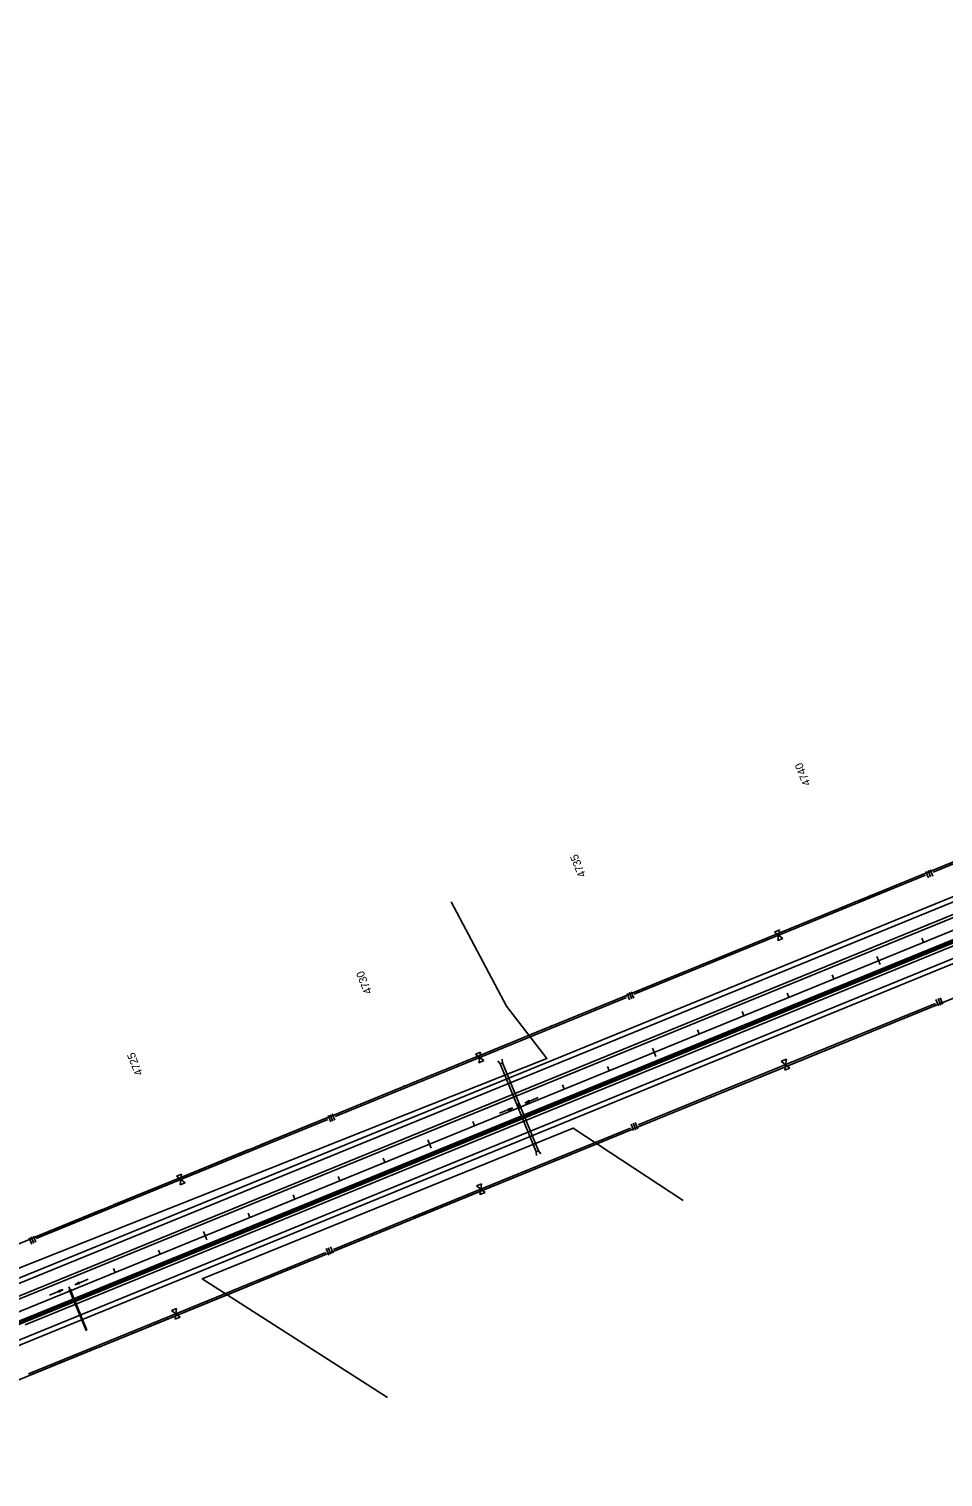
# Model space of a CAD drawing. Extents: x 192699 to 285914, y 194342 to 233219.
# Drawn here: x 219324 to 221209, y 211631 to 214616 of the extents above; entities that cross this region are included whole.
import ezdxf

# ---------------------------------------------------------------- set-up
doc = ezdxf.new("R2010")
doc.units = 0
for name, color, linetype in [('CENT LINE', 7, 'Continuous'), ('CONCRETE', 7, 'Continuous'), ('DRAINAGE', 7, 'Continuous'), ('DRAINAGE ARROWS', 7, 'Continuous'), ('Flood Plain', 7, 'Continuous'), ('R-W - CofA', 7, 'Continuous'), ('R_Water Annot', 7, 'Continuous'), ('ROAD', 7, 'Continuous'), ('SHOULDER', 7, 'Continuous'), ('STATIONING1', 7, 'Continuous'), ('WRSF', 7, 'Continuous')]:
    doc.layers.add(name, color=color, linetype=linetype)

msp = doc.modelspace()

# ---------------------------------------------------------------- linework, layer by layer
at = {"layer": 'CENT LINE'}
for p, q in [((219872.3, 212203.9), (229336.9, 216069.6)), ((210682, 208450.3), (219872.3, 212203.9))]:
    msp.add_line(p, q, dxfattribs=at)
at = {"layer": 'CONCRETE'}
for p, q in [((219055.3, 211850.8), (225342.4, 214418.6)), ((219056.8, 211847.1), (225343.9, 214414.9))]:
    msp.add_line(p, q, dxfattribs=at)
at = {"layer": 'DRAINAGE'}
for p, q in [((220370, 212301.3), (220295.8, 212482.8)), ((220374.6, 212303.2), (220300.5, 212484.7)), ((219441.8, 211933), (219409.3, 212012.7)), ((219443.7, 211933.8), (219411.1, 212013.4))]:
    msp.add_line(p, q, dxfattribs=at)
for points in [[(220299.9, 212492.5), (220300.5, 212484.7)], [(220290.7, 212488.8), (220295.8, 212482.8)], [(220300.5, 212484.7), (220295.8, 212482.8)], [(220370, 212301.3), (220374.6, 212303.2)], [(220370.5, 212293.4), (220370, 212301.3)], [(220379.7, 212297.2), (220374.6, 212303.2)], [(219443.7, 211933.8), (219441.8, 211933)]]:
    msp.add_lwpolyline(points, dxfattribs=at)
for points in [[(220334.1, 212390.4), (220337.8, 212391.9), (220336.3, 212395.6), (220332.6, 212394.1)], [(219408.4, 212012.3), (219412.1, 212013.8), (219410.6, 212017.5), (219406.8, 212016)]]:
    msp.add_lwpolyline(points, close=True, dxfattribs=at)
at = {"layer": 'DRAINAGE ARROWS'}
for p, q in [((220354.9, 212407), (220346.3, 212401.8)), ((220356.1, 212404.2), (220346.3, 212401.8)), ((220355, 212406.8), (220347.8, 212402.5)), ((220356, 212404.5), (220347.8, 212402.5)), ((220355.1, 212406.5), (220349.4, 212403.1)), ((220355.9, 212404.7), (220349.4, 212403.1)), ((220355.2, 212406.3), (220350.9, 212403.7)), ((220355.8, 212404.9), (220350.9, 212403.7)), ((220355.3, 212406.1), (220352.5, 212404.4)), ((220355.7, 212405.2), (220352.5, 212404.4)), ((220355.4, 212405.8), (220354, 212405)), ((220355.6, 212405.4), (220354, 212405)), ((220356.1, 212404.2), (220354.9, 212407)), ((220312.1, 212389.5), (220321.9, 212391.9)), ((220313.2, 212386.7), (220312.1, 212389.5)), ((220312.2, 212389.3), (220320.3, 212391.2)), ((220312.3, 212389), (220318.8, 212390.6)), ((220312.4, 212388.8), (220317.2, 212390)), ((220312.4, 212388.6), (220315.6, 212389.3)), ((220312.5, 212388.3), (220314.1, 212388.7)), ((220312.7, 212387.9), (220314.1, 212388.7)), ((220312.8, 212387.6), (220315.6, 212389.3)), ((220312.9, 212387.4), (220317.2, 212390)), ((220313, 212387.2), (220318.8, 212390.6)), ((220313.1, 212386.9), (220320.3, 212391.2)), ((220313.2, 212386.7), (220321.9, 212391.9)), ((219384.6, 212014.8), (219394.4, 212017.2)), ((219385.7, 212012), (219384.6, 212014.8)), ((219384.7, 212014.6), (219392.9, 212016.6)), ((219384.8, 212014.3), (219391.3, 212015.9)), ((219384.9, 212014.1), (219389.7, 212015.3)), ((219385, 212013.9), (219388.2, 212014.6)), ((219385.1, 212013.6), (219386.6, 212014)), ((219385.3, 212013), (219388.2, 212014.6)), ((219385.3, 212013.2), (219386.6, 212014)), ((219385.4, 212012.7), (219389.7, 212015.3)), ((219385.5, 212012.5), (219391.3, 212015.9)), ((219385.6, 212012.3), (219392.9, 212016.6)), ((219385.7, 212012), (219394.4, 212017.2)), ((219427.5, 212032.3), (219418.8, 212027.1)), ((219428.6, 212029.6), (219418.8, 212027.1)), ((219427.6, 212032.1), (219420.3, 212027.8)), ((219428.5, 212029.8), (219420.3, 212027.8)), ((219427.7, 212031.9), (219421.9, 212028.4)), ((219428.4, 212030), (219421.9, 212028.4)), ((219427.8, 212031.6), (219423.5, 212029.1)), ((219428.3, 212030.3), (219423.5, 212029.1)), ((219427.9, 212031.4), (219425, 212029.7)), ((219428.2, 212030.5), (219425, 212029.7)), ((219427.9, 212031.2), (219426.6, 212030.3)), ((219428.1, 212030.7), (219426.6, 212030.3)), ((219428.6, 212029.6), (219427.5, 212032.3))]:
    msp.add_line(p, q, dxfattribs=at)
at = {"layer": 'Flood Plain'}
for points in [[(220194.9, 212816.3), (220308.4, 212601.2), (220392, 212493.7), (217382.2, 211298.8), (214432.1, 210091.9), (214396.3, 210354.8), (214450, 210504.2), (214575.4, 210737.2)], [(220672.7, 212200.9), (220445.8, 212350.3), (219681.4, 212039.6), (220063.6, 211794.7)]]:
    msp.add_lwpolyline(points, dxfattribs=at)
at = {"layer": 'R-W - CofA'}
for p, q in [((219005, 211709.3), (225290.9, 214276.6)), ((218906.7, 211950), (221489.6, 213004.9)), ((221173.3, 212879.3), (221178.6, 212866.3)), ((221177.6, 212881), (221183, 212868)), ((221182, 212882.8), (221187.3, 212869.8)), ((220860.9, 212754.4), (220871.1, 212758.6)), ((220869.6, 212747.6), (220860.9, 212754.4)), ((220868.1, 212736.7), (220869.6, 212747.6)), ((220878.4, 212740.9), (220868.1, 212736.7)), ((220871.1, 212758.6), (220869.6, 212747.6)), ((220869.6, 212747.6), (220878.4, 212740.9)), ((220557.1, 212627.6), (220562.4, 212614.6)), ((220561.4, 212629.4), (220566.7, 212616.3)), ((220565.7, 212631.1), (220571.1, 212618.1)), ((221193.9, 212615.1), (221199.3, 212601.9)), ((221198.3, 212617), (221203.7, 212603.7)), ((221202.7, 212618.8), (221208.1, 212605.5)), ((220244.7, 212502.7), (220254.9, 212506.9)), ((220253.4, 212496), (220244.7, 212502.7)), ((220251.9, 212485), (220253.4, 212496)), ((220254.9, 212506.9), (220253.4, 212496)), ((220253.4, 212496), (220262.1, 212489.2)), ((220875.2, 212487.8), (220885.6, 212492)), ((220885.6, 212492), (220884.1, 212480.9)), ((220262.1, 212489.2), (220251.9, 212485)), ((220884.1, 212480.9), (220875.2, 212487.8)), ((220882.6, 212469.7), (220884.1, 212480.9)), ((220893, 212474), (220882.6, 212469.7)), ((220884.1, 212480.9), (220893, 212474)), ((219940.8, 212375.9), (219946.2, 212362.9)), ((219945.2, 212377.7), (219950.5, 212364.7)), ((219949.5, 212379.4), (219954.8, 212366.4)), ((220565.3, 212358.4), (220570.7, 212345.1)), ((220569.7, 212360.2), (220575.1, 212346.9)), ((220574.1, 212362), (220579.6, 212348.7)), ((219628.4, 212251), (219638.7, 212255.2)), ((219638.7, 212255.2), (219637.2, 212244.3)), ((219637.2, 212244.3), (219628.4, 212251)), ((219635.7, 212233.3), (219637.2, 212244.3)), ((219645.9, 212237.5), (219635.7, 212233.3)), ((219637.2, 212244.3), (219645.9, 212237.5)), ((220246.6, 212231), (220257, 212235.3)), ((220255.5, 212224.1), (220246.6, 212231)), ((220254, 212213), (220255.5, 212224.1)), ((220257, 212235.3), (220255.5, 212224.1)), ((220255.5, 212224.1), (220264.4, 212217.3)), ((220264.4, 212217.3), (220254, 212213)), ((219324.6, 212124.2), (219329.9, 212111.2)), ((219329, 212126), (219334.3, 212113)), ((219333.3, 212127.7), (219338.6, 212114.7)), ((219941.1, 212103.5), (219946.5, 212090.2)), ((219945.5, 212105.3), (219951, 212092)), ((219936.7, 212101.7), (219942.1, 212088.4)), ((219618, 211974.3), (219628.5, 211978.6)), ((219626.9, 211967.4), (219618, 211974.3)), ((219625.4, 211956.3), (219626.9, 211967.4)), ((219635.8, 211960.5), (219625.4, 211956.3)), ((219628.5, 211978.6), (219626.9, 211967.4)), ((219626.9, 211967.4), (219635.8, 211960.5))]:
    msp.add_line(p, q, dxfattribs=at)
for points in [[(221188.1, 212877.7), (221491, 213001.4)], [(221186.7, 212881.2), (221323.7, 212937.1)], [(220874.7, 212749.7), (221172.5, 212871.3)], [(221034.1, 212818.9), (221171.1, 212874.8)], [(220873.3, 212753.2), (221010.3, 212809.2)], [(221014.7, 212811), (221020, 212813.1)], [(221024.4, 212814.9), (221029.7, 212817.1)], [(220571.9, 212626), (220874.7, 212749.7)], [(220731.2, 212695.2), (220873.3, 212753.2)], [(220570.5, 212629.5), (220707.4, 212685.5)], [(220711.8, 212687.3), (220717.1, 212689.4)], [(220721.5, 212691.2), (220726.8, 212693.4)], [(220258.5, 212498), (220556.3, 212619.7)], [(220417.9, 212567.2), (220554.8, 212623.1)], [(220889.3, 212483), (221193, 212607.1)], [(221054.8, 212546.5), (221194.5, 212603.5)], [(220257.1, 212501.5), (220394.1, 212557.5)], [(220398.5, 212559.3), (220403.8, 212561.4)], [(220408.2, 212563.2), (220413.5, 212565.4)], [(220890.8, 212479.5), (221030.5, 212536.5)], [(221035, 212538.4), (221040.4, 212540.6)], [(221044.9, 212542.4), (221050.3, 212544.6)], [(219955.6, 212374.3), (220258.5, 212498)], [(220115, 212443.5), (220257.1, 212501.5)], [(220580.4, 212356.8), (220889.3, 212483)], [(220745.8, 212420.3), (220890.8, 212479.5)], [(219954.2, 212377.8), (220091.2, 212433.8)], [(220095.6, 212435.6), (220100.9, 212437.7)], [(220105.3, 212439.5), (220110.6, 212441.7)], [(220581.8, 212353.3), (220721.6, 212410.4)], [(220726, 212412.2), (220731.4, 212414.4)], [(220735.9, 212416.2), (220741.3, 212418.4)], [(219801.6, 212315.5), (219938.6, 212371.4)], [(219642.3, 212246.4), (219940, 212368)], [(220260.7, 212226.3), (220564.5, 212350.3)], [(220426.2, 212289.7), (220565.9, 212346.8)], [(219791.9, 212311.5), (219797.2, 212313.7)], [(219640.9, 212249.8), (219777.8, 212305.8)], [(219782.3, 212307.6), (219787.5, 212309.7)], [(220406.4, 212281.6), (220411.8, 212283.8)], [(220416.3, 212285.7), (220421.7, 212287.9)], [(220262.2, 212222.7), (220401.9, 212279.8)], [(219339.4, 212122.7), (219642.3, 212246.4)], [(219498.8, 212191.8), (219640.9, 212249.8)], [(219951.8, 212100.1), (220260.7, 212226.3)], [(220117.2, 212163.5), (220262.2, 212222.7)], [(219338, 212126.1), (219475, 212182.1)], [(219479.4, 212183.9), (219484.7, 212186)], [(219489.1, 212187.8), (219494.4, 212190)], [(219953.2, 212096.6), (220093, 212153.6)], [(220097.5, 212155.5), (220102.8, 212157.7)], [(220107.3, 212159.5), (220112.7, 212161.7)], [(219632.1, 211969.5), (219935.9, 212093.6)], [(219797.6, 212033), (219937.3, 212090.1)], [(219633.6, 211966), (219773.3, 212023.1)], [(219777.8, 212024.9), (219783.2, 212027.1)], [(219787.7, 212028.9), (219793.1, 212031.1)], [(219323.2, 211843.4), (219632.1, 211969.5)], [(219488.6, 211906.8), (219633.6, 211966)], [(219324.6, 211839.8), (219464.4, 211896.9)], [(219468.9, 211898.7), (219474.3, 211900.9)], [(219478.8, 211902.8), (219484.1, 211905)]]:
    msp.add_lwpolyline(points, dxfattribs=at)
at = {"layer": 'R_Water Annot'}
for p, q in [((220374, 212413.2), (220346.3, 212401.8)), ((220354.9, 212407), (220346.3, 212401.8)), ((220356.1, 212404.2), (220346.3, 212401.8)), ((220355, 212406.8), (220347.8, 212402.5)), ((220356, 212404.5), (220347.8, 212402.5)), ((220355.1, 212406.5), (220349.4, 212403.1)), ((220355.9, 212404.7), (220349.4, 212403.1)), ((220355.2, 212406.3), (220350.9, 212403.7)), ((220355.8, 212404.9), (220350.9, 212403.7)), ((220355.3, 212406.1), (220352.5, 212404.4)), ((220355.7, 212405.2), (220352.5, 212404.4)), ((220355.4, 212405.8), (220354, 212405)), ((220355.6, 212405.4), (220354, 212405)), ((220356.1, 212404.2), (220354.9, 212407)), ((220294.1, 212380.6), (220321.9, 212391.9)), ((220312.1, 212389.5), (220321.9, 212391.9)), ((220313.2, 212386.7), (220312.1, 212389.5)), ((220312.2, 212389.3), (220320.3, 212391.2)), ((220312.3, 212389), (220318.8, 212390.6)), ((220312.4, 212388.8), (220317.2, 212390)), ((220312.4, 212388.6), (220315.6, 212389.3)), ((220312.5, 212388.3), (220314.1, 212388.7)), ((220312.7, 212387.9), (220314.1, 212388.7)), ((220312.8, 212387.6), (220315.6, 212389.3)), ((220312.9, 212387.4), (220317.2, 212390)), ((220313, 212387.2), (220318.8, 212390.6)), ((220313.1, 212386.9), (220320.3, 212391.2)), ((220313.2, 212386.7), (220321.9, 212391.9)), ((219366.6, 212005.9), (219394.4, 212017.2)), ((219384.6, 212014.8), (219394.4, 212017.2)), ((219385.7, 212012), (219384.6, 212014.8)), ((219384.7, 212014.6), (219392.9, 212016.6)), ((219384.8, 212014.3), (219391.3, 212015.9)), ((219384.9, 212014.1), (219389.7, 212015.3)), ((219385, 212013.9), (219388.2, 212014.6)), ((219385.1, 212013.6), (219386.6, 212014)), ((219385.3, 212013), (219388.2, 212014.6)), ((219385.3, 212013.2), (219386.6, 212014)), ((219385.4, 212012.7), (219389.7, 212015.3)), ((219385.5, 212012.5), (219391.3, 212015.9)), ((219385.6, 212012.3), (219392.9, 212016.6)), ((219385.7, 212012), (219394.4, 212017.2)), ((219446.5, 212038.5), (219418.8, 212027.1)), ((219427.5, 212032.3), (219418.8, 212027.1)), ((219428.6, 212029.6), (219418.8, 212027.1)), ((219427.6, 212032.1), (219420.3, 212027.8)), ((219428.5, 212029.8), (219420.3, 212027.8)), ((219427.7, 212031.9), (219421.9, 212028.4)), ((219428.4, 212030), (219421.9, 212028.4)), ((219427.8, 212031.6), (219423.5, 212029.1)), ((219428.3, 212030.3), (219423.5, 212029.1)), ((219427.9, 212031.4), (219425, 212029.7)), ((219428.2, 212030.5), (219425, 212029.7)), ((219427.9, 212031.2), (219426.6, 212030.3)), ((219428.1, 212030.7), (219426.6, 212030.3)), ((219428.6, 212029.6), (219427.5, 212032.3))]:
    msp.add_line(p, q, dxfattribs=at)
at = {"layer": 'ROAD'}
for p, q in [((210661.6, 208500.3), (229316.5, 216119.6)), ((210670.7, 208478.1), (229325.6, 216097.4)), ((210702.4, 208400.3), (229357.4, 216019.6)), ((219316.1, 211944.3), (229348.3, 216041.8))]:
    msp.add_line(p, q, dxfattribs=at)
at = {"layer": 'SHOULDER'}
for p, q in [((210657.8, 208509.6), (225591.1, 214608.8)), ((210691.1, 208428.1), (225763.2, 214584)), ((210672.9, 208472.5), (225606.2, 214571.8)), ((210706.2, 208391.1), (225778.4, 214547))]:
    msp.add_line(p, q, dxfattribs=at)
at = {"layer": 'STATIONING1'}
for points in [[(221165, 212741.6), (221168.4, 212733.3)], [(221072.4, 212703.8), (221079.2, 212687.2)], [(220979.8, 212666), (220983.3, 212657.7)], [(220887.3, 212628.2), (220890.7, 212619.9)], [(220794.7, 212590.4), (220798.1, 212582.1)], [(220702.1, 212552.6), (220705.5, 212544.2)], [(220609.5, 212514.8), (220616.4, 212498.1)], [(220517, 212477), (220520.4, 212468.6)], [(220424.4, 212439.1), (220427.8, 212430.8)], [(220331.8, 212401.3), (220335.2, 212393)], [(220239.2, 212363.5), (220242.6, 212355.2)], [(220146.7, 212325.7), (220153.5, 212309)], [(220054.1, 212287.9), (220057.5, 212279.6)], [(219961.5, 212250.1), (219964.9, 212241.8)], [(219868.9, 212212.3), (219872.3, 212203.9)], [(219776.4, 212174.5), (219779.8, 212166.1)], [(219683.8, 212136.7), (219690.6, 212120)], [(219591.2, 212098.8), (219594.6, 212090.5)], [(219498.6, 212061), (219502, 212052.7)], [(219406.1, 212023.2), (219409.5, 212014.9)]]:
    msp.add_lwpolyline(points, dxfattribs=at)
at = {"layer": 'WRSF'}
msp.add_line((219056, 211848.9), (225343.1, 214416.8), dxfattribs=at)

# ---------------------------------------------------------------- texts
at = {"layer": 'STATIONING1'}
for s, p in [('4740', (220936.1, 213059.5)), ('4735', (220473, 212871)), ('4730', (220031.9, 212630.3)), ('4725', (219559.5, 212462.3))]:
    msp.add_text(s, height=16.5, rotation=112.2167, dxfattribs=at).set_placement(p)

doc.saveas('drawing.dxf')
